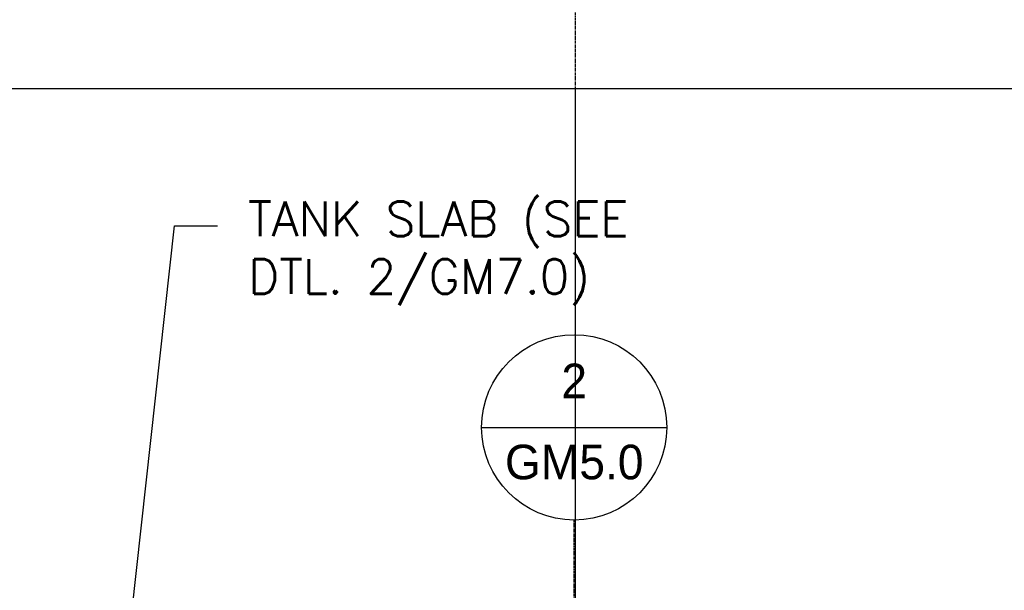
# Model space of a CAD drawing. Extents: x -169 to 7270, y -140 to 2984.
# Tile 550 of 656: x 6607 to 6778, y 453 to 552. Entities that reach past the tile are written whole.
import ezdxf
from ezdxf.enums import TextEntityAlignment as Align

# ---------------------------------------------------------------- set-up
doc = ezdxf.new("R2010")
doc.units = 0
doc.header["$MEASUREMENT"] = 0
doc.linetypes.add('CENTER1', pattern=[0.6625, 0.5, -0.075, 0.0125, -0.075])
doc.layers.get('0').update_dxf_attribs({"color": 255, "linetype": 'CONTINUOUS'})
for name, color, linetype in [('CENTERLINE', 3, 'CENTER1'), ('FREEZE-OUTLINE-TITLES', 60, 'CONTINUOUS'), ('TAG', 3, 'CONTINUOUS'), ('TEXT', 3, 'CONTINUOUS')]:
    doc.layers.add(name, color=color, linetype=linetype)
doc.layers.add('FREEZE-LINES', color=8, linetype='CONTINUOUS', plot=False)
doc.styles.add('SIMPFRAC', font='simpfrac')
doc.styles.add('SIMPLEX', font='simplex')
doc.dimstyles.new('DIM64', dxfattribs={"dimscale": 64, "dimtxt": 0.09375, "dimasz": 0.09375, "dimexe": 0.0625, "dimexo": 0.0625, "dimgap": 0.046875, "dimtad": 1, "dimdec": 4, "dimzin": 3, "dimdsep": 46, "dimlunit": 4, "dimtxsty": 'SIMPLEX', "dimcen": 0, "dimclrd": 256, "dimclre": 256, "dimclrt": 256, "dimadec": 0, "dimazin": 0, "dimtfac": 1, "dimtdec": 4, "dimtmove": 0, "dimatfit": 3, "dimfxl": 1, "dimfrac": 2, "dimtolj": 1, "dimtzin": 0, "dimarcsym": 0})

# ---------------------------------------------------------------- blocks, each defined once
blk = doc.blocks.new('KEY-DETAIL')
blk.add_line((-0.1911, 0), (0.1911, 0))
blk.add_circle((0, 0), 0.1911)
at = {"style": 'SIMPFRAC'}
for tag, p in [('DETAIL', (0, 0.1314)), ('SHEET', (0, -0.0358))]:
    blk.add_attdef(tag, text='', height=0.0781, dxfattribs=at).set_placement(p, align=Align.TOP_CENTER)

msp = doc.modelspace()

# ---------------------------------------------------------------- linework, layer by layer
at = {"layer": 'CENTERLINE'}
msp.add_line((6703.44559, 421.50736), (6703.44559, 465.14738), dxfattribs=at)
at = {"layer": 'FREEZE-LINES', "color": 8, "linetype": 'CENTER1'}
for p, q in [((6703.69428, 15.91172), (6703.69428, 1104.00736)), ((6703.69428, 0), (6703.69428, 540))]:
    msp.add_line(p, q, dxfattribs=at)
at = {"layer": 'FREEZE-OUTLINE-TITLES', "linetype": 'Continuous'}
msp.add_lwpolyline([(7225.69428, 540.00736), (6181.69428, 540.00736), (6181.69428, 0), (7225.69428, 0)], close=True, dxfattribs=at)

# ---------------------------------------------------------------- block references
at = {"layer": 'TAG'}
ref = msp.add_blockref('KEY-DETAIL', (6703.44559, 481.23637), dxfattribs=dict(at, xscale=84.17985725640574, yscale=84.17985725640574, zscale=84.17985725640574))
ref.add_attrib('SHEET', 'GM5.0', dxfattribs={"height": 6, "style": 'SIMPFRAC'}).set_placement((6703.44559, 478.21969), align=Align.TOP_CENTER)
ref.add_attrib('DETAIL', '2', dxfattribs={"layer": '0', "height": 6, "style": 'SIMPFRAC'}).set_placement((6703.44559, 492.29755), align=Align.TOP_CENTER)

# ---------------------------------------------------------------- texts
at = {"layer": 'TEXT', "insert": (6646.78139, 520.42655), "char_height": 6, "width": 89.508234, "attachment_point": 1, "style": 'SIMPLEX'}
msp.add_mtext('TANK SLAB (SEE DTL. 2/GM7.0)', dxfattribs=at)

# ---------------------------------------------------------------- leaders
at = {"layer": 'TEXT'}
msp.add_leader([(6623.39115, 420.00736), (6633.96843, 516.23146), (6641.46889, 516.23146)], dimstyle='DIM64', dxfattribs=at)

doc.saveas('drawing.dxf')
